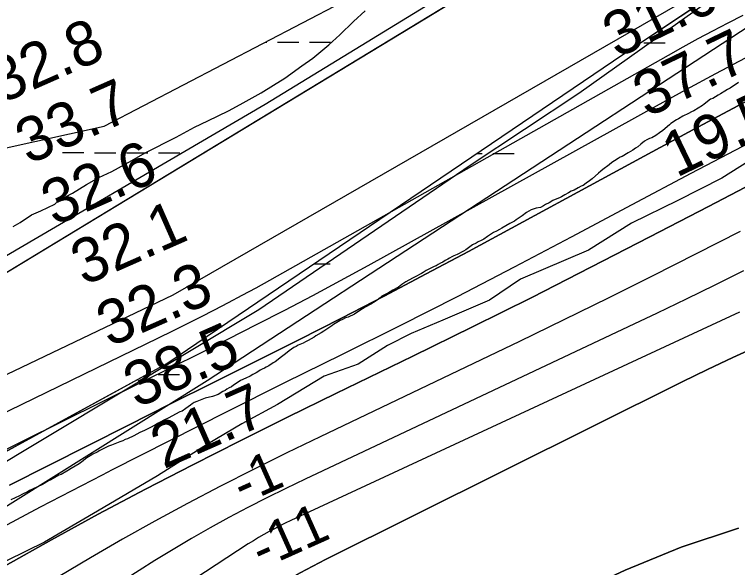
# Model space of a CAD drawing. Extents: x 3219052 to 3256913, y 800770 to 826146.
# Drawn here: x 3249892 to 3250977, y 816086 to 816916 of the extents above; entities that cross this region are included whole.
import ezdxf

# ---------------------------------------------------------------- set-up
doc = ezdxf.new("R2010")
doc.units = 0
for name, color, linetype in [('V-RIVR-EDGE', 7, 'Continuous'), ('V-RIVR-RANG', 7, 'Continuous'), ('V-SITE-VEGE', 7, 'Continuous'), ('V-TOPO-DPTH', 7, 'Continuous'), ('V-TOPO-MAJR', 7, 'Continuous'), ('V-TOPO-MINR', 7, 'Continuous'), ('V-TOPO-SHOR', 7, 'Continuous'), ('V-TOPO-WATR', 7, 'Continuous'), ('V-WETL-SWMP', 7, 'Continuous')]:
    doc.layers.add(name, color=color, linetype=linetype)

msp = doc.modelspace()

# ---------------------------------------------------------------- linework, layer by layer
at = {"layer": 'V-RIVR-EDGE'}
for points in [[(3251011.6, 816706.9), (3250953.7, 816670.1), (3250887.5, 816636.8), (3250817.9, 816602.6), (3250753.4, 816562.4), (3250651.6, 816518.7), (3250604.6, 816487.1), (3250535, 816457.3), (3250487.5, 816437.4), (3250451.9, 816419.2), (3250407.9, 816391.1), (3250356.5, 816373), (3250286.5, 816330.5), (3250232.9, 816301.6)], [(3250232.9, 816301.6), (3250181.6, 816271.3), (3250106.7, 816223.6), (3250016.6, 816170.4), (3249936.9, 816124.1), (3249880.8, 816096.4), (3249821.6, 816066.1), (3249723.2, 816019.8), (3249644.4, 815977.9), (3249570.9, 815941.1), (3249470.4, 815901.8), (3249359, 815857.7), (3249273.7, 815818.4), (3249207.6, 815790.7), (3249117, 815749.2), (3249037.8, 815709.9), (3248936.9, 815671), (3248888.6, 815649.8)]]:
    msp.add_lwpolyline(points, dxfattribs=at)
at = {"layer": 'V-SITE-VEGE'}
for p, q in [((3250806.7, 816856.9), (3251304.6, 817189)), ((3250585.4, 816956.5), (3249855.2, 816513.8)), ((3250400.9, 816905.3), (3250418.3, 816921.6)), ((3250380.1, 816885.5), (3250400.9, 816905.3)), ((3250363.9, 816870.4), (3250380.1, 816885.5)), ((3250339.5, 816850.6), (3250363.9, 816870.4)), ((3250120.7, 816392), (3250806.7, 816856.9)), ((3250323.3, 816838.9), (3250339.5, 816850.6)), ((3250297.8, 816820.3), (3250323.3, 816838.9)), ((3250280.4, 816809.8), (3250297.8, 816820.3)), ((3250261.9, 816798.2), (3250280.4, 816809.8)), ((3250978.6, 816813.7), (3250965.9, 816805.4)), ((3250230.6, 816780.7), (3250261.9, 816798.2)), ((3250951.8, 816797.1), (3250948, 816794.9)), ((3250958, 816800.8), (3250951.8, 816797.1)), ((3250962.3, 816803.2), (3250958, 816800.8)), ((3250965.9, 816805.4), (3250962.3, 816803.2)), ((3250936.8, 816788.7), (3250927.1, 816781.2)), ((3250940.1, 816790.1), (3250936.8, 816788.7)), ((3250948, 816794.9), (3250940.1, 816790.1)), ((3250213.2, 816771.4), (3250230.6, 816780.7)), ((3250924.4, 816779.3), (3250911.6, 816771.5)), ((3250927.1, 816781.2), (3250924.4, 816779.3)), ((3250181.8, 816756.2), (3250213.2, 816771.4)), ((3250903.5, 816767.2), (3250895.1, 816763.2)), ((3250907.8, 816769.6), (3250903.5, 816767.2)), ((3250911.6, 816771.5), (3250907.8, 816769.6)), ((3250162.1, 816746.9), (3250181.8, 816756.2)), ((3250885.6, 816757.8), (3250877.1, 816752.5)), ((3250888.5, 816759.2), (3250885.6, 816757.8)), ((3250895.1, 816763.2), (3250888.5, 816759.2)), ((3250134.3, 816731.8), (3250162.1, 816746.9)), ((3250864.9, 816742), (3250859.8, 816738.2)), ((3250875, 816750.3), (3250864.9, 816742)), ((3250877.1, 816752.5), (3250875, 816750.3)), ((3250087.9, 816708.4), (3250134.3, 816731.8)), ((3250854.3, 816734.4), (3250848.6, 816730.9)), ((3250859.8, 816738.2), (3250854.3, 816734.4)), ((3250832.1, 816721.3), (3250827.7, 816717.5)), ((3250837.5, 816725.6), (3250832.1, 816721.3)), ((3250841.1, 816727.7), (3250837.5, 816725.6)), ((3250844.8, 816729.6), (3250841.1, 816727.7)), ((3250848.6, 816730.9), (3250844.8, 816729.6)), ((3250819.9, 816712.1), (3250812.8, 816708.1)), ((3250823.9, 816715.1), (3250819.9, 816712.1)), ((3250827.7, 816717.5), (3250823.9, 816715.1)), ((3250068.2, 816696.8), (3250087.9, 816708.4)), ((3250798.2, 816700), (3250792.7, 816696.5)), ((3250800.9, 816701.7), (3250798.2, 816700)), ((3250804.1, 816702.7), (3250800.9, 816701.7)), ((3250812.8, 816708.1), (3250804.1, 816702.7)), ((3250038.1, 816680.5), (3250068.2, 816696.8)), ((3250784.6, 816690.4), (3250775.1, 816683.4)), ((3250788.7, 816693.6), (3250784.6, 816690.4)), ((3250792.7, 816696.5), (3250788.7, 816693.6)), ((3250018.3, 816671.2), (3250038.1, 816680.5)), ((3250768.3, 816678), (3250758.8, 816669.4)), ((3250772.1, 816680.7), (3250768.3, 816678)), ((3250775.1, 816683.4), (3250772.1, 816680.7)), ((3249999.8, 816660.7), (3250018.3, 816671.2)), ((3250755, 816666.4), (3250749.8, 816662.6)), ((3250758.8, 816669.4), (3250755, 816666.4)), ((3249978.9, 816647.9), (3249999.8, 816660.7)), ((3250737.9, 816655.7), (3250731.7, 816652.4)), ((3250742.2, 816658.1), (3250737.9, 816655.7)), ((3250745.2, 816659.4), (3250742.2, 816658.1)), ((3250749.8, 816662.6), (3250745.2, 816659.4)), ((3249956.9, 816636.2), (3249978.9, 816647.9)), ((3250717.8, 816645.2), (3250713, 816642.2)), ((3250723.5, 816648.1), (3250717.8, 816645.2)), ((3250727.3, 816650.6), (3250723.5, 816648.1)), ((3250731.7, 816652.4), (3250727.3, 816650.6)), ((3249952.3, 816631.5), (3249956.9, 816636.2)), ((3250694.5, 816633.4), (3250689.1, 816630.7)), ((3250699.7, 816636.9), (3250694.5, 816633.4)), ((3250703.2, 816638.5), (3250699.7, 816636.9)), ((3250709.7, 816640.9), (3250703.2, 816638.5)), ((3250713, 816642.2), (3250709.7, 816640.9)), ((3249931.4, 816621.1), (3249952.3, 816631.5)), ((3250667.4, 816623), (3250663.9, 816620.8)), ((3250670.4, 816624), (3250667.4, 816623)), ((3250674.7, 816625.1), (3250670.4, 816624)), ((3250681.5, 816626.4), (3250674.7, 816625.1)), ((3250685.8, 816628.6), (3250681.5, 816626.4)), ((3250689.1, 816630.7), (3250685.8, 816628.6)), ((3249900.1, 816603.6), (3249917.5, 816615.2)), ((3249917.5, 816615.2), (3249931.4, 816621.1)), ((3250654.1, 816613.8), (3250644.9, 816607.6)), ((3250660.6, 816618.7), (3250654.1, 816613.8)), ((3250663.9, 816620.8), (3250660.6, 816618.7)), ((3249889.6, 816597.8), (3249900.1, 816603.6)), ((3250635.4, 816602.3), (3250623.4, 816595.3)), ((3250642.2, 816606), (3250635.4, 816602.3)), ((3250644.9, 816607.6), (3250642.2, 816606)), ((3250615.3, 816590.7), (3250610.7, 816588.6)), ((3250619.9, 816593.4), (3250615.3, 816590.7)), ((3250623.4, 816595.3), (3250619.9, 816593.4)), ((3250602, 816582.9), (3250596.3, 816578.9)), ((3250610.7, 816588.6), (3250602, 816582.9)), ((3250579.2, 816570), (3250569.4, 816562.8)), ((3250584.6, 816572.7), (3250579.2, 816570)), ((3250587.9, 816574.6), (3250584.6, 816572.7)), ((3250592.2, 816576.5), (3250587.9, 816574.6)), ((3250596.3, 816578.9), (3250592.2, 816576.5)), ((3250565.6, 816560.6), (3250556.2, 816555.5)), ((3250569.4, 816562.8), (3250565.6, 816560.6)), ((3250538.5, 816546.7), (3250534.7, 816544.3)), ((3250542.3, 816548.8), (3250538.5, 816546.7)), ((3250545, 816550.2), (3250542.3, 816548.8)), ((3250548.3, 816552.3), (3250545, 816550.2)), ((3250551.3, 816553.6), (3250548.3, 816552.3)), ((3250556.2, 816555.5), (3250551.3, 816553.6)), ((3250521.7, 816537.5), (3250509.8, 816531.6)), ((3250524.7, 816538.9), (3250521.7, 816537.5)), ((3250527.9, 816540.5), (3250524.7, 816538.9)), ((3250531.5, 816542.6), (3250527.9, 816540.5)), ((3250534.7, 816544.3), (3250531.5, 816542.6)), ((3250502.7, 816527.1), (3250493.2, 816522)), ((3250505.4, 816528.7), (3250502.7, 816527.1)), ((3250509.8, 816531.6), (3250505.4, 816528.7)), ((3250479.4, 816514.5), (3250476.4, 816512.6)), ((3250489.4, 816520.1), (3250479.4, 816514.5)), ((3250493.2, 816522), (3250489.4, 816520.1)), ((3250468, 816506.9), (3250459.6, 816502.1)), ((3250470.7, 816508.8), (3250468, 816506.9)), ((3250473.2, 816510.7), (3250470.7, 816508.8)), ((3250476.4, 816512.6), (3250473.2, 816510.7)), ((3250443.3, 816493), (3250440.9, 816490.8)), ((3250450.4, 816496.7), (3250443.3, 816493)), ((3250453.1, 816498.3), (3250450.4, 816496.7)), ((3250455.8, 816499.7), (3250453.1, 816498.3)), ((3250459.6, 816502.1), (3250455.8, 816499.7)), ((3250426.5, 816481.4), (3250418.3, 816476.8)), ((3250433, 816485.4), (3250426.5, 816481.4)), ((3250436.2, 816487.3), (3250433, 816485.4)), ((3250440.9, 816490.8), (3250436.2, 816487.3)), ((3250410.2, 816471.5), (3250402.1, 816466.4)), ((3250414, 816474.2), (3250410.2, 816471.5)), ((3250418.3, 816476.8), (3250414, 816474.2)), ((3250388.8, 816460.5), (3250384.4, 816458.3)), ((3250392.6, 816461.8), (3250388.8, 816460.5)), ((3250402.1, 816466.4), (3250392.6, 816461.8)), ((3250368.2, 816448.9), (3250356.2, 816440.6)), ((3250370.9, 816450.5), (3250368.2, 816448.9)), ((3250380.6, 816456.7), (3250370.9, 816450.5)), ((3250384.4, 816458.3), (3250380.6, 816456.7)), ((3250352.4, 816438.2), (3250344, 816433.6)), ((3250356.2, 816440.6), (3250352.4, 816438.2)), ((3250341.6, 816431.7), (3250332.6, 816426.6)), ((3250344, 816433.6), (3250341.6, 816431.7)), ((3250314.4, 816417.5), (3250311.2, 816416.2)), ((3250317.7, 816419.6), (3250314.4, 816417.5)), ((3250325, 816422.9), (3250317.7, 816419.6)), ((3250328.5, 816424.7), (3250325, 816422.9)), ((3250332.6, 816426.6), (3250328.5, 816424.7)), ((3250298.7, 816406.5), (3250292.4, 816402.2)), ((3250303.9, 816411.1), (3250298.7, 816406.5)), ((3250311.2, 816416.2), (3250303.9, 816411.1)), ((3250282.9, 816394.9), (3250280.2, 816393)), ((3250292.4, 816402.2), (3250282.9, 816394.9)), ((3249633.9, 816126.3), (3250120.7, 816392)), ((3250266.9, 816385.2), (3250263.4, 816383.6)), ((3250269.6, 816386.8), (3250266.9, 816385.2)), ((3250273.4, 816388.7), (3250269.6, 816386.8)), ((3250280.2, 816393), (3250273.4, 816388.7)), ((3250245.8, 816373.2), (3250239.3, 816370.2)), ((3250249.6, 816375.6), (3250245.8, 816373.2)), ((3250254.5, 816378.3), (3250249.6, 816375.6)), ((3250257.2, 816379.6), (3250254.5, 816378.3)), ((3250260.7, 816382), (3250257.2, 816379.6)), ((3250263.4, 816383.6), (3250260.7, 816382)), ((3250224.6, 816362.1), (3250220.5, 816359.5)), ((3250231.1, 816366.7), (3250224.6, 816362.1)), ((3250239.3, 816370.2), (3250231.1, 816366.7)), ((3250208.1, 816351.7), (3250204.8, 816350.3)), ((3250210.8, 816353.6), (3250208.1, 816351.7)), ((3250214, 816355.4), (3250210.8, 816353.6)), ((3250217.8, 816357), (3250214, 816355.4)), ((3250220.5, 816359.5), (3250217.8, 816357)), ((3250188.8, 816342.6), (3250178, 816339.9)), ((3250197.5, 816345.8), (3250188.8, 816342.6)), ((3250204.8, 816350.3), (3250197.5, 816345.8)), ((3250156, 816329.4), (3250152.5, 816327.3)), ((3250158.5, 816331.6), (3250156, 816329.4)), ((3250161.7, 816333.5), (3250158.5, 816331.6)), ((3250165.5, 816335.3), (3250161.7, 816333.5)), ((3250178, 816339.9), (3250165.5, 816335.3)), ((3250140, 816319.5), (3250122.6, 816310.1)), ((3250143.3, 816320.6), (3250140, 816319.5)), ((3250149.2, 816324.6), (3250143.3, 816320.6)), ((3250152.5, 816327.3), (3250149.2, 816324.6)), ((3250122.6, 816310.1), (3250116.1, 816307.2)), ((3250103.4, 816299.9), (3250095.2, 816295.6)), ((3250106.6, 816302.1), (3250103.4, 816299.9)), ((3250110.4, 816304.2), (3250106.6, 816302.1)), ((3250116.1, 816307.2), (3250110.4, 816304.2)), ((3250080.1, 816288.4), (3250070.8, 816283.5)), ((3250083.3, 816290), (3250080.1, 816288.4)), ((3250087.1, 816291.6), (3250083.3, 816290)), ((3250091.2, 816293.7), (3250087.1, 816291.6)), ((3250095.2, 816295.6), (3250091.2, 816293.7)), ((3250054.3, 816276.3), (3250050, 816274.7)), ((3250057.8, 816277.9), (3250054.3, 816276.3)), ((3250061.3, 816279), (3250057.8, 816277.9)), ((3250070.8, 816283.5), (3250061.3, 816279)), ((3250032.9, 816268.3), (3250019.9, 816261.6)), ((3250037.5, 816269.6), (3250032.9, 816268.3)), ((3250047.3, 816273.4), (3250037.5, 816269.6)), ((3250050, 816274.7), (3250047.3, 816273.4)), ((3250009.6, 816255.9), (3249998.7, 816249.5)), ((3250015.8, 816258.9), (3250009.6, 816255.9)), ((3250019.9, 816261.6), (3250015.8, 816258.9)), ((3249994.9, 816246.3), (3249988.7, 816241.7)), ((3249998.7, 816249.5), (3249994.9, 816246.3)), ((3249972.9, 816232.3), (3249970.5, 816230.4)), ((3249977, 816234.4), (3249972.9, 816232.3)), ((3249988.7, 816241.7), (3249977, 816234.4)), ((3249958.5, 816224.5), (3249946.6, 816217.8)), ((3249962.1, 816225.8), (3249958.5, 816224.5)), ((3249970.5, 816230.4), (3249962.1, 816225.8)), ((3249933.9, 816210.8), (3249926.3, 816207.3)), ((3249936.6, 816212.2), (3249933.9, 816210.8)), ((3249943.1, 816215.9), (3249936.6, 816212.2)), ((3249946.6, 816217.8), (3249943.1, 816215.9)), ((3249911.4, 816199.8), (3249903.8, 816196.1)), ((3249914.3, 816201.7), (3249911.4, 816199.8)), ((3249918.9, 816203.6), (3249914.3, 816201.7)), ((3249926.3, 816207.3), (3249918.9, 816203.6)), ((3249899.1, 816193.4), (3249886.1, 816187.5)), ((3249903.8, 816196.1), (3249899.1, 816193.4))]:
    msp.add_line(p, q, dxfattribs=at)
at = {"layer": 'V-TOPO-DPTH'}
for points in [[(3249884.3, 816209.7), (3250062.1, 816299.2), (3250126.2, 816331.4), (3250190.3, 816363.6), (3250254.5, 816395.7), (3250318.7, 816427.8), (3250382.7, 816460.2), (3250446.5, 816493), (3250510, 816526.5), (3250573.2, 816560.4), (3250836.8, 816703.5), (3250903.5, 816739.4), (3250970.3, 816775), (3251037.3, 816810.2)], [(3249877.6, 816088.3), (3249947.3, 816127.7), (3250017.6, 816166), (3250088.3, 816203.4), (3250159.4, 816240), (3250230.8, 816276.3), (3250302.5, 816311.9), (3250374.3, 816347.1), (3250490, 816403.3), (3250579.3, 816447.1), (3250668.3, 816491.4), (3250756.9, 816536.5), (3250845.3, 816582.1), (3250933.5, 816628), (3251021.8, 816673.7)], [(3251021.8, 816673.7), (3250933.5, 816628), (3250845.3, 816582.1), (3250756.9, 816536.5), (3250668.3, 816491.4), (3250579.3, 816447.1), (3250490, 816403.3), (3250374.3, 816347.1), (3250302.5, 816311.9), (3250230.8, 816276.3), (3250159.4, 816240), (3250088.3, 816203.4), (3250017.6, 816166), (3249947.3, 816127.7), (3249877.6, 816088.3)], [(3250986.2, 816531.3), (3250943, 816509.9), (3250899.8, 816488.7), (3250856.5, 816467.9), (3250813, 816447.2), (3250328.3, 816218.7), (3250299.3, 816204.8), (3250270.5, 816190.6), (3250241.9, 816176), (3250213.5, 816161.1), (3250185.3, 816145.6), (3250157.4, 816129.7), (3250129.9, 816113.2), (3250102.6, 816096.3), (3249537.6, 815736.1)], [(3250986.2, 816531.3), (3250943, 816509.9), (3250899.8, 816488.7), (3250856.5, 816467.9), (3250813, 816447.2), (3250328.3, 816218.7), (3250299.3, 816204.8), (3250270.5, 816190.6), (3250241.9, 816176), (3250213.5, 816161.1), (3250185.3, 816145.6), (3250157.4, 816129.7), (3250129.9, 816113.2), (3250102.6, 816096.3), (3249537.6, 815736.1)], [(3248721, 815089.4), (3249391.1, 815509.2), (3249419.7, 815523.9), (3249448.1, 815538.8), (3249476.3, 815554.1), (3249504.3, 815569.7), (3249532.1, 815585.8), (3249559.6, 815602.3), (3249586.8, 815619.3), (3249613.8, 815636.6), (3249800.5, 815758.9), (3249886, 815814.1), (3249971.9, 815868.6), (3250058.4, 815922), (3250145.5, 815974.7), (3250283.5, 816057), (3250302, 816067.7), (3250320.6, 816078.2), (3250339.5, 816088.2), (3250358.5, 816098), (3250894.2, 816364.5), (3250932.1, 816383), (3250970.3, 816401.2), (3251008.7, 816418.7)], [(3248721, 815089.4), (3249391.1, 815509.2), (3249419.7, 815523.9), (3249448.1, 815538.8), (3249476.3, 815554.1), (3249504.3, 815569.7), (3249532.1, 815585.8), (3249559.6, 815602.3), (3249586.8, 815619.3), (3249613.8, 815636.6), (3249800.5, 815758.9), (3249886, 815814.1), (3249971.9, 815868.6), (3250058.4, 815922), (3250145.5, 815974.7), (3250283.5, 816057), (3250302, 816067.7), (3250320.6, 816078.2), (3250339.5, 816088.2), (3250358.5, 816098), (3250894.2, 816364.5), (3250932.1, 816383), (3250970.3, 816401.2), (3251008.7, 816418.7)], [(3250978.5, 816145.2), (3250892.5, 816116.5), (3250808.6, 816081.9), (3250726.1, 816043.6), (3250433.2, 815894.9), (3250421, 815888.7), (3250408.8, 815882.4), (3250396.7, 815876.1), (3250384.6, 815869.7), (3250336.5, 815844.2), (3250300.3, 815825), (3250264.2, 815805.8), (3250228.1, 815786.6), (3250191.9, 815767.5), (3250081.7, 815708.9), (3250027.8, 815680.1), (3249973.9, 815651.1), (3249920.1, 815621.8), (3249866.4, 815592.3)], [(3249866.4, 815592.3), (3249920.1, 815621.8), (3249973.9, 815651.1), (3250027.8, 815680.1), (3250081.7, 815708.9), (3250191.9, 815767.5), (3250228.1, 815786.6), (3250264.2, 815805.8), (3250300.3, 815825), (3250336.5, 815844.2), (3250384.6, 815869.7), (3250396.7, 815876.1), (3250408.8, 815882.4), (3250421, 815888.7), (3250433.2, 815894.9), (3250726.1, 816043.6), (3250808.6, 816081.9), (3250892.5, 816116.5), (3250978.5, 816145.2)]]:
    msp.add_lwpolyline(points, dxfattribs=at)
at = {"layer": 'V-TOPO-MAJR'}
msp.add_lwpolyline([(3252179.1, 817712.5), (3251754.8, 817370.6), (3251736.8, 817356.6), (3251718.5, 817342.9), (3251699.7, 817329.8), (3251680.7, 817317.1), (3251678.1, 817315.4), (3251660, 817304.2), (3251641.6, 817293.5), (3251622.9, 817283.4), (3251603.9, 817273.9), (3250890.4, 816932.3), (3250129.6, 816494.6), (3249369.2, 816131.6), (3249363.8, 816129), (3249358.4, 816126.5), (3249353.1, 816123.9), (3249347.7, 816121.4), (3249346.9, 816121), (3249341.9, 816118.6), (3249336.9, 816116.3), (3249332, 816113.9), (3249327, 816111.6), (3248704.1, 815818.7)], dxfattribs=at)
at = {"layer": 'V-TOPO-MINR'}
for points in [[(3250985, 816914.5), (3250962.4, 816902.9), (3250939.8, 816891.1), (3250917.4, 816879.2), (3250895, 816867), (3250872.8, 816854.6), (3250274.5, 816516.8), (3250253.9, 816505.4), (3250233.3, 816494.1), (3250212.6, 816483.1), (3250191.7, 816472.2), (3250170.8, 816461.6), (3250149.8, 816451), (3250128.8, 816440.6), (3250107.7, 816430.2), (3249547.6, 816157.8)], [(3250988.8, 816850.4), (3250944, 816826.8), (3250899.4, 816802.7), (3250855, 816778.3), (3250422.3, 816538.8), (3250380.7, 816516), (3250338.9, 816493.6), (3250296.9, 816471.6), (3250254.7, 816450), (3250212.4, 816428.6), (3250170, 816407.4), (3250127.6, 816386.2), (3250085.1, 816365.1), (3249719, 816183.8)], [(3251037.3, 816810.2), (3250970.3, 816775), (3250903.5, 816739.4), (3250836.8, 816703.5), (3250573.2, 816560.4), (3250510, 816526.5), (3250446.5, 816493), (3250382.7, 816460.2), (3250318.7, 816427.8), (3250254.5, 816395.7), (3250190.3, 816363.6), (3250126.2, 816331.4), (3250062.1, 816299.2), (3249884.3, 816209.7)], [(3250996.2, 816724), (3250907.2, 816677.2), (3250818.4, 816630.2), (3250727.4, 816581.8), (3250641.9, 816536.8), (3250556.2, 816492.4), (3250470, 816448.8), (3250383.6, 816405.7), (3250297.1, 816362.9), (3250210.7, 816319.7), (3250124.5, 816276.2), (3250038.4, 816232.4), (3250023.3, 816224.7), (3249930.2, 816176.3), (3249837.4, 816127)], [(3250981.1, 816590.3), (3250915.2, 816556.6), (3250849.1, 816523.1), (3250782.8, 816490.1), (3250716.3, 816457.5), (3250649.7, 816425.3), (3250350.9, 816282.3), (3250300.7, 816258), (3250250.8, 816233.2), (3250201.1, 816207.9), (3250151.6, 816182.2), (3250102.5, 816155.7), (3250053.8, 816128.6), (3250005.7, 816100.6), (3249957.9, 816071.9), (3249548.5, 815820.4)], [(3250986.2, 816531.3), (3250943, 816509.9), (3250899.8, 816488.7), (3250856.5, 816467.9), (3250813, 816447.2), (3250328.3, 816218.7), (3250299.3, 816204.8), (3250270.5, 816190.6), (3250241.9, 816176), (3250213.5, 816161.1), (3250185.3, 816145.6), (3250157.4, 816129.7), (3250129.9, 816113.2), (3250102.6, 816096.3), (3249537.6, 815736.1)], [(3250980.2, 816469), (3250306.4, 816156.3), (3250298.2, 816152.4), (3250290.1, 816148.4), (3250282, 816144.2), (3250273.9, 816140), (3250266, 816135.5), (3250258.1, 816131), (3250250.4, 816126.2), (3250242.7, 816121.4), (3249877.4, 815881.8)], [(3251008.7, 816418.7), (3250970.3, 816401.2), (3250932.1, 816383), (3250894.2, 816364.5), (3250358.5, 816098), (3250339.5, 816088.2), (3250320.6, 816078.2), (3250302, 816067.7), (3250283.5, 816057), (3250145.5, 815974.7), (3250058.4, 815922), (3249971.9, 815868.6), (3249886, 815814.1), (3249800.5, 815758.9), (3249613.8, 815636.6), (3249586.8, 815619.3), (3249559.6, 815602.3), (3249532.1, 815585.8), (3249504.3, 815569.7), (3249476.3, 815554.1), (3249448.1, 815538.8), (3249419.7, 815523.9), (3249391.1, 815509.2), (3248721, 815089.4)], [(3250978.5, 816145.2), (3250892.5, 816116.5), (3250808.6, 816081.9), (3250726.1, 816043.6), (3250433.2, 815894.9), (3250421, 815888.7), (3250408.8, 815882.4), (3250396.7, 815876.1), (3250384.6, 815869.7), (3250336.5, 815844.2), (3250300.3, 815825), (3250264.2, 815805.8), (3250228.1, 815786.6), (3250191.9, 815767.5), (3250081.7, 815708.9), (3250027.8, 815680.1), (3249973.9, 815651.1), (3249920.1, 815621.8), (3249866.4, 815592.3)]]:
    msp.add_lwpolyline(points, dxfattribs=at)
at = {"layer": 'V-TOPO-SHOR'}
for points in [[(3251527.7, 817538.6), (3250902.5, 817168.9), (3250268.1, 816781), (3249806, 816510.5), (3249661, 816411.3), (3249615.8, 816429.4), (3249616, 816529), (3249589.1, 816664.8), (3249525.8, 816655.9), (3249480.4, 816628.8), (3249290.3, 816565.9), (3249154.4, 816511.9), (3249127.2, 816493.8), (3249172.3, 816439.4), (3249163.3, 816421.3), (3249099.9, 816394.3), (3248710.4, 816232.2)], [(3248836.1, 815797.6), (3248962.9, 815815.4), (3249180.3, 815896.4), (3249461.2, 816067.8), (3249732.9, 816157.7), (3250258.4, 816473.4), (3250575.6, 816689.9), (3250738.8, 816798.1), (3251373.2, 817249.3), (3251762.9, 817492.9)]]:
    msp.add_lwpolyline(points, dxfattribs=at)
at = {"layer": 'V-TOPO-WATR'}
msp.add_lwpolyline([(3251021.8, 816673.7), (3250933.5, 816628), (3250845.3, 816582.1), (3250756.9, 816536.5), (3250668.3, 816491.4), (3250579.3, 816447.1), (3250490, 816403.3), (3250374.3, 816347.1), (3250302.5, 816311.9), (3250230.8, 816276.3), (3250159.4, 816240), (3250088.3, 816203.4), (3250017.6, 816166), (3249947.3, 816127.7), (3249877.6, 816088.3)], dxfattribs=at)
at = {"layer": 'V-WETL-SWMP'}
for p, q in [((3250268, 816874.5), (3250270.4, 816874.5)), ((3250286.4, 816874.5), (3250318.4, 816874.4)), ((3250334.4, 816874.4), (3250366.4, 816874.3)), ((3250836.3, 816873.3), (3250868.3, 816873.3)), ((3249964.1, 816708.6), (3249996.1, 816708.6)), ((3250012.1, 816708.5), (3250044.1, 816708.5)), ((3250060.1, 816708.4), (3250092.1, 816708.4)), ((3250108.1, 816708.3), (3250140.1, 816708.3)), ((3250586.1, 816707.3), (3250594, 816707.3)), ((3250610, 816707.3), (3250642, 816707.2)), ((3250341.6, 816541.7), (3250365.7, 816541.6)), ((3250090.9, 816375.7), (3250091.4, 816375.7)), ((3250107.4, 816375.7), (3250139.4, 816375.6))]:
    msp.add_line(p, q, dxfattribs=at)
for points in [[(3251714, 817620.6), (3251216.1, 817343.9), (3250585.4, 816956.5), (3249855.2, 816513.8), (3249722.4, 816458.4)], [(3252051, 817579.5), (3251616.7, 817309.3), (3250994.6, 816898.3), (3250180.8, 816365.9), (3249773.9, 816111.4), (3249547, 816033.1), (3249241.8, 815853), (3248854.1, 815821.6)], [(3248550.3, 817400.2), (3248449, 817240.9), (3248463.4, 817081.6), (3248564.7, 816893.3), (3248695, 816864.4), (3248810.7, 816792), (3248839.7, 816690.6), (3248854.1, 816574.7), (3248912, 816473.3), (3249100.1, 816531.3), (3249187, 816589.2), (3249346.1, 816690.6), (3249519.8, 816748.5), (3249650, 816705.1), (3249765.8, 816690.6), (3250026.3, 816748.5), (3250681.6, 817090.1), (3251560.1, 817574)], [(3249633.9, 816126.3), (3250120.7, 816392), (3250806.7, 816856.9), (3251304.6, 817189)]]:
    msp.add_lwpolyline(points, dxfattribs=at)

# ---------------------------------------------------------------- texts
at = {"layer": 'V-RIVR-RANG'}
for s, height, rotation, p in [('31.6', 67, 25.7683, (3250796.4, 816849.7)), ('32.8', 67, 23.8083, (3249872.2, 816781.5)), ('37.7', 67, 25.7683, (3250841.7, 816760.6)), ('33.7', 67, 23.8083, (3249912.8, 816690.1)), ('19.5', 67, 25.7683, (3250885.4, 816670.6)), ('32.6', 67, 23.8083, (3249951.7, 816598)), ('32.1', 67, 23.8083, (3249996.1, 816508.3)), ('32.3', 67, 23.8083, (3250034.6, 816416)), ('38.5', 67, 23.8083, (3250075.2, 816324.6)), ('21.7', 67, 23.8083, (3250115.8, 816233.2)), ('-1', 60, 24.1718, (3250234.8, 816180.1)), ('-11', 60, 24.1718, (3250262.9, 816083.1))]:
    msp.add_text(s, height=height, rotation=rotation, dxfattribs=at).set_placement(p)

doc.saveas('drawing.dxf')
